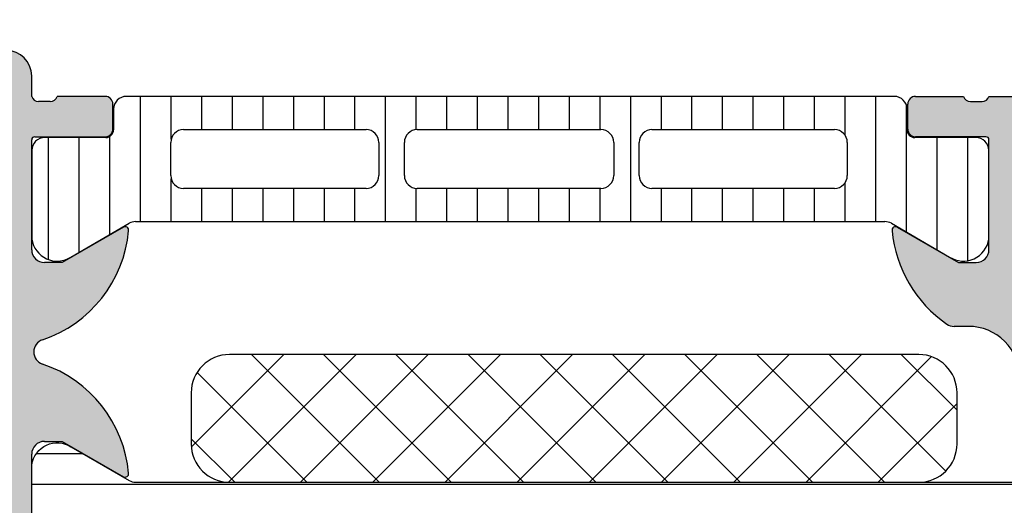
# Model space of a CAD drawing. Header units: millimetres. Extents: x 247761 to 294611, y 172579 to 236863.
# Tile 316 of 596: x 276233 to 276271, y 181044 to 181063. Entities that reach past the tile are written whole.
import ezdxf

# ---------------------------------------------------------------- set-up
doc = ezdxf.new("R2010")
doc.units = ezdxf.units.MM
for name, color, linetype in [('FASÁDA DETAILNÍ', 4, 'Continuous'), ('KOTY 50', 7, 'Continuous'), ('NOVA', 240, 'Continuous')]:
    doc.layers.add(name, color=color, linetype=linetype)
doc.styles.add('CS-ROMANS', font='romans.shx', dxfattribs={"width": 0.75, "oblique": 5})
doc.dimstyles.new('A_KÓTA_50', dxfattribs={"dimtxt": 110, "dimasz": 2, "dimexe": 100, "dimexo": 1500, "dimgap": 40, "dimtad": 1, "dimrnd": 1, "dimdsep": 46, "dimtxsty": 'CS-ROMANS', "dimblk": 'KOT_CARA20', "dimcen": 45, "dimse1": 1, "dimse2": 1, "dimclrd": 256, "dimclre": 256, "dimclrt": 256, "dimadec": 0, "dimazin": 0, "dimtfac": 1, "dimtix": 1, "dimtmove": 2, "dimatfit": 3, "dimldrblk": 'OBLIQUE', "dimfxl": 0, "dimtolj": 1, "dimarcsym": 0})

# ---------------------------------------------------------------- blocks, each defined once
blk = doc.blocks.new('A$C69D17D4D')
at = {"layer": 'FASÁDA DETAILNÍ'}
h = blk.add_hatch(color=256, dxfattribs=at)
edge = h.paths.add_edge_path()
edge.add_arc((1588.938067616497, 7686.810455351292), 0.120000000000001, 90.0000000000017, 180.0000000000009, ccw=False)
edge.add_line((1588.938067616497, 7686.930455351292), (1591.698065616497, 7686.930455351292))
edge.add_arc((1591.698065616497, 7687.230455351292), 0.3000000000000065, 270, 359.9999999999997)
edge.add_line((1591.998065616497, 7687.230455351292), (1591.998065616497, 7688.210429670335))
edge.add_arc((1591.698065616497, 7688.210429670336), 0.3000000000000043, -8.905553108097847e-14, 90.00000000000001)
edge.add_line((1591.698065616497, 7688.510429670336), (1589.818054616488, 7688.510429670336))
edge.add_arc((1589.550511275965, 7688.589296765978), 0.2789255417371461, -91.16287007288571, -16.42459455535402, ccw=False)
edge.add_line((1589.544850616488, 7688.310428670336), (1589.091256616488, 7688.310428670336))
edge.add_arc((1589.08558820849, 7688.589266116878), 0.2788950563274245, -163.58012358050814, -88.83541062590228, ccw=False)
edge.add_line((1588.818067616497, 7688.510429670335), (1588.818067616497, 7689.31060438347))
edge.add_arc((1587.818067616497, 7689.31060438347), 0.9999999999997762, -1.276038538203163e-11, 89.9999999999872)
edge.add_line((1587.818067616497, 7690.31060438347), (1584.318060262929, 7690.31060438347))
edge.add_arc((1584.318080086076, 7689.310584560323), 1.000019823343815, 90.00113576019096, 179.9988642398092)
edge.add_line((1583.318060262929, 7689.310604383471), (1583.318060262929, 7688.810604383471))
edge.add_line((1583.318060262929, 7688.810604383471), (1585.818060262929, 7688.810604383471))
edge.add_arc((1585.818014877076, 7687.810558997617), 1.000045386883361, 0.0026002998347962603, 89.99739970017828, ccw=False)
edge.add_line((1586.818060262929, 7687.81060438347), (1586.818060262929, 7686.510586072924))
edge.add_arc((1585.818007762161, 7686.510638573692), 1.000052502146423, -89.99699208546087, -0.0030079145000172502, ccw=False)
edge.add_line((1585.818060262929, 7685.510586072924), (1578.818060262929, 7685.510586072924))
edge.add_arc((1578.318060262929, 7686.035707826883), 0.7250881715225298, -133.5961838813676, -46.40381611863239, ccw=False)
edge.add_line((1577.818060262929, 7685.510586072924), (1571.783972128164, 7685.510586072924))
edge.add_arc((1571.784024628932, 7686.510638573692), 1.000052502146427, 180.0030079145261, 269.9969920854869, ccw=False)
edge.add_line((1570.783972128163, 7686.510586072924), (1570.783972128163, 7687.81060438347))
edge.add_arc((1571.784017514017, 7687.810558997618), 1.000045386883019, 90.00260029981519, 179.9973997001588, ccw=False)
edge.add_line((1571.783972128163, 7688.81060438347), (1573.318060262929, 7688.81060438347))
edge.add_line((1573.318060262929, 7688.81060438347), (1573.318060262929, 7689.410610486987))
edge.add_line((1573.318060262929, 7689.410610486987), (1572.218054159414, 7690.510586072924))
edge.add_line((1572.218054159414, 7690.510586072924), (1568.818060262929, 7690.510586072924))
edge.add_line((1568.818060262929, 7690.510586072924), (1568.818060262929, 7663.510685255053))
edge.add_line((1568.818060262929, 7663.510685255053), (1572.218054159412, 7663.510685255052))
edge.add_line((1572.218054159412, 7663.510685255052), (1573.318060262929, 7664.61066084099))
edge.add_line((1573.318060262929, 7664.61066084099), (1573.318060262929, 7665.210666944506))
edge.add_line((1573.318060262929, 7665.210666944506), (1571.783972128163, 7665.210666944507))
edge.add_arc((1571.784017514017, 7666.210712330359), 1.000045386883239, 180.0026002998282, 269.99739970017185, ccw=False)
edge.add_line((1570.783972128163, 7666.210666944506), (1570.783972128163, 7667.510685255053))
edge.add_arc((1571.784024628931, 7667.510632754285), 1.000052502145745, 90.0030079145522, 179.996992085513, ccw=False)
edge.add_line((1571.783972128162, 7668.510685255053), (1577.818060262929, 7668.510685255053))
edge.add_arc((1578.318060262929, 7667.985563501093), 0.7250881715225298, 46.40381611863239, 133.5961838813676, ccw=False)
edge.add_line((1578.818060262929, 7668.510685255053), (1585.818060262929, 7668.510685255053))
edge.add_arc((1585.818007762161, 7667.510632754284), 1.000052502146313, 0.0030079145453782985, 89.99699208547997, ccw=False)
edge.add_line((1586.818060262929, 7667.510685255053), (1586.818060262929, 7666.210666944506))
edge.add_arc((1585.818014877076, 7666.210712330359), 1.000045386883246, -89.9973997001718, -0.0026002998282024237, ccw=False)
edge.add_line((1585.818060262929, 7665.210666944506), (1583.318060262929, 7665.210666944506))
edge.add_line((1583.318060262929, 7665.210666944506), (1583.318060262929, 7664.710666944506))
edge.add_arc((1584.318080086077, 7664.710686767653), 1.000019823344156, 180.0011357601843, 269.9988642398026)
edge.add_line((1584.318060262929, 7663.710666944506), (1588.818060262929, 7663.710666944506))
edge.add_arc((1588.81807058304, 7664.210656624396), 0.4999896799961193, 269.9988173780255, 360.0011826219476)
edge.add_line((1589.318060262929, 7664.210666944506), (1589.318060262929, 7665.210666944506))
edge.add_line((1589.318060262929, 7665.210666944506), (1588.518057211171, 7665.210666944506))
edge.add_line((1588.518057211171, 7665.210666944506), (1588.518057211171, 7668.210682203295))
edge.add_arc((1588.818064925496, 7668.210684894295), 0.3000077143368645, 89.99948607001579, 180.0005139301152, ccw=False)
edge.add_arc((1589.08558820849, 7668.431856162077), 0.2788950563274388, 88.83541062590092, 163.5801235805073, ccw=False)
edge.add_line((1589.091256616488, 7668.71069360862), (1589.544850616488, 7668.71069360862))
edge.add_arc((1589.550511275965, 7668.431825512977), 0.2789255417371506, 16.424594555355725, 91.16287007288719, ccw=False)
edge.add_line((1589.818054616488, 7668.51069260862), (1591.698065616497, 7668.51069260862))
edge.add_arc((1591.698065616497, 7668.81069260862), 0.3000000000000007, 269.9999999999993, 359.9999999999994)
edge.add_line((1591.998065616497, 7668.81069260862), (1591.998065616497, 7669.790666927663))
edge.add_arc((1591.698065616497, 7669.790666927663), 0.3000000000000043, 1.272221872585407e-14, 90.00000000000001)
edge.add_line((1591.698065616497, 7670.090666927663), (1588.938067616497, 7670.090666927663))
edge.add_arc((1588.938067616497, 7670.210666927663), 0.1200000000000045, 180, 269.9999999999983, ccw=False)
edge.add_line((1588.818067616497, 7670.210666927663), (1588.818067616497, 7674.510692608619))
edge.add_arc((1589.318067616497, 7674.51069260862), 0.4999999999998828, 90.00000000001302, 180.0000000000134, ccw=False)
edge.add_line((1589.318067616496, 7675.01069260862), (1590.018067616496, 7675.01069260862))
edge.add_line((1590.018067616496, 7675.01069260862), (1592.410887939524, 7673.629197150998))
edge.add_arc((1592.479947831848, 7673.748812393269), 0.1381197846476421, 239.9999999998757, 367.702437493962)
edge.add_arc((1587.638596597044, 7673.301194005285), 4.999999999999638, 5.34922800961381, 71.29059925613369)
edge.add_arc((1589.40282279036, 7678.510561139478), 0.5000000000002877, 108.70940074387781, 251.29059925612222, ccw=False)
edge.add_arc((1587.638596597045, 7683.719928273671), 4.999999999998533, -71.29059925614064, -5.349228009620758)
edge.add_arc((1592.479947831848, 7683.272309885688), 0.1381197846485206, -7.702437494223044, 119.9999999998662)
edge.add_line((1592.410887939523, 7683.391925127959), (1590.018067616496, 7682.010429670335))
edge.add_line((1590.018067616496, 7682.010429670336), (1589.318067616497, 7682.010429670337))
edge.add_arc((1589.318067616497, 7682.510429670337), 0.5000000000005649, 179.9999999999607, 269.99999999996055, ccw=False)
edge.add_line((1588.818067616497, 7682.510429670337), (1588.818067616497, 7686.810455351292))
edge = h.paths.add_edge_path(flags=16)
edge.add_arc((1570.918066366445, 7671.510677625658), 0.5, 180, 270, ccw=False)
edge.add_line((1570.418066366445, 7671.510677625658), (1570.418066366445, 7683.510586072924))
edge.add_arc((1570.918066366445, 7683.510586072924), 0.5, 90, 180, ccw=False)
edge.add_line((1570.918066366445, 7684.010586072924), (1586.618048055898, 7684.010586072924))
edge.add_arc((1586.618048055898, 7683.510586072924), 0.5, 0, 90, ccw=False)
edge.add_line((1587.118048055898, 7683.510586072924), (1587.118048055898, 7671.510677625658))
edge.add_arc((1586.618048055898, 7671.510677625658), 0.5, -90, 0, ccw=False)
edge.add_line((1586.618048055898, 7671.010677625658), (1585.118048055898, 7671.010677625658))
edge.add_line((1585.118048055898, 7671.010677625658), (1585.118048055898, 7670.510677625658))
edge.add_arc((1584.618048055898, 7670.510677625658), 0.5000000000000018, -89.99999999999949, 0, ccw=False)
edge.add_line((1584.618048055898, 7670.010677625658), (1572.918066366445, 7670.010677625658))
edge.add_arc((1572.918066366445, 7670.510677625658), 0.5, 180, 269.9999999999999, ccw=False)
edge.add_line((1572.418066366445, 7670.510677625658), (1572.418066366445, 7671.010677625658))
edge.add_line((1572.418066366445, 7671.010677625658), (1570.918066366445, 7671.010677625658))
h = blk.add_hatch(dxfattribs=at)
h.set_pattern_fill('_USER', color=256, scale=1.2, angle=90, style=0, pattern_type=0)
h.set_pattern_definition([(90, (0, 0), (-1.2, 7.347638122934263e-17), [])])
edge = h.paths.add_edge_path()
edge.add_line((1622.493950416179, 7683.543574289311), (1624.777607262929, 7682.225104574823))
edge.add_arc((1625.318242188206, 7683.066357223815), 0.9999960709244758, 237.2729839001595, 351.8183919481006)
edge.add_line((1626.308060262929, 7682.924046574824), (1626.308060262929, 7686.400588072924))
edge.add_arc((1625.80806428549, 7686.400590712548), 0.4999959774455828, -0.0003024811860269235, 90.00030248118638)
edge.add_line((1625.808061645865, 7686.900586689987), (1623.408063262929, 7686.90025473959))
edge.add_arc((1623.408063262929, 7687.20025473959), 0.3000000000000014, 180, 269.9999999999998, ccw=False)
edge.add_line((1623.108063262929, 7687.20025473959), (1623.108063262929, 7688.010586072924))
edge.add_arc((1622.608065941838, 7688.010588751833), 0.4999973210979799, -0.0003069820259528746, 90.00030698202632)
edge.add_line((1622.608063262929, 7688.510586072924), (1592.525588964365, 7688.510586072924))
edge.add_arc((1592.525586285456, 7688.010588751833), 0.4999973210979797, 89.99969301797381, 180.0003069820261)
edge.add_line((1592.025588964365, 7688.010586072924), (1592.025588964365, 7687.20025473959))
edge.add_arc((1591.725588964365, 7687.20025473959), 0.3000000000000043, -90, -1.1368683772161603e-13, ccw=False)
edge.add_line((1591.725588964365, 7686.90025473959), (1589.325590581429, 7686.900586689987))
edge.add_arc((1589.325587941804, 7686.400590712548), 0.4999959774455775, 89.99969751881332, 180.0003024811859)
edge.add_line((1588.825591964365, 7686.400588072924), (1588.825591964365, 7682.924046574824))
edge.add_arc((1589.815410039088, 7683.066357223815), 0.9999960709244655, 188.1816080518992, 302.7270160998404)
edge.add_line((1590.356044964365, 7682.225104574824), (1592.639701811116, 7683.543574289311))
edge.add_arc((1592.889701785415, 7683.11056157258), 0.5000000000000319, 90.00005990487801, 119.9999965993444, ccw=False)
edge.add_line((1592.889701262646, 7683.61056157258), (1622.243950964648, 7683.61056157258))
edge.add_arc((1622.243950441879, 7683.11056157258), 0.5000000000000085, 60.0000034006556, 89.99994009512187, ccw=False)
edge = h.paths.add_edge_path(flags=16)
edge.add_line((1601.917233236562, 7684.910572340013), (1594.767208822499, 7684.910587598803))
edge.add_arc((1594.767252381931, 7685.410631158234), 0.5000435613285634, 180.0049911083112, 269.9950088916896, ccw=False)
edge.add_line((1594.267208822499, 7685.410587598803), (1594.267208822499, 7686.710596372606))
edge.add_arc((1594.767221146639, 7686.710568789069), 0.5000123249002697, 90.00141220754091, 179.9968392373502, ccw=False)
edge.add_line((1594.767208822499, 7687.210581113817), (1601.917233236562, 7687.210581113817))
edge.add_arc((1601.917189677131, 7686.710537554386), 0.5000435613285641, 0.004991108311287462, 89.99500889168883, ccw=False)
edge.add_line((1602.417233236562, 7686.710581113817), (1602.417233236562, 7685.410572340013))
edge.add_arc((1601.917189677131, 7685.410615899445), 0.5000435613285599, -89.99500889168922, -0.004991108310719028, ccw=False)
edge = h.paths.add_edge_path(flags=16)
edge.add_line((1620.267232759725, 7684.910572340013), (1613.117206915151, 7684.910572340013))
edge.add_arc((1613.117250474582, 7685.410615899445), 0.5000435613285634, 180.0049911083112, 269.9950088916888, ccw=False)
edge.add_line((1612.617206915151, 7685.410572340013), (1612.617206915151, 7686.710581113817))
edge.add_arc((1613.117250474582, 7686.710537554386), 0.5000435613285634, 90.00499110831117, 179.9950088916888, ccw=False)
edge.add_line((1613.117206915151, 7687.210581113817), (1620.267232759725, 7687.210581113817))
edge.add_arc((1620.267189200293, 7686.710537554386), 0.5000435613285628, 0.004991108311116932, 89.99500889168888, ccw=False)
edge.add_line((1620.767232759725, 7686.710581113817), (1620.767232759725, 7685.410572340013))
edge.add_arc((1620.267189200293, 7685.410615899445), 0.5000435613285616, -89.99500889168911, -0.004991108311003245, ccw=False)
edge = h.paths.add_edge_path(flags=16)
edge.add_line((1611.117206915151, 7684.910572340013), (1603.917233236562, 7684.910572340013))
edge.add_arc((1603.917182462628, 7685.410521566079), 0.4999492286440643, -180.00581885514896, -89.99418114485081, ccw=False)
edge.add_line((1603.417233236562, 7685.410572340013), (1603.417233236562, 7686.710581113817))
edge.add_arc((1603.917182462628, 7686.710631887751), 0.4999492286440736, 89.99418114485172, 180.0058188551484, ccw=False)
edge.add_line((1603.917233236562, 7687.210581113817), (1611.117206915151, 7687.210581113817))
edge.add_arc((1611.117257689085, 7686.710631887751), 0.4999492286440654, -0.005818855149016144, 90.00581885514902, ccw=False)
edge.add_line((1611.617206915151, 7686.710581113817), (1611.617206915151, 7685.410572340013))
edge.add_arc((1611.117257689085, 7685.410521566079), 0.4999492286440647, -90.00581885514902, 0.005818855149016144, ccw=False)
h = blk.add_hatch(color=256, dxfattribs=at)
edge = h.paths.add_edge_path()
edge.add_arc((1643.31799277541, 7623.510653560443), 0.5000674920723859, -89.99226754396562, -0.007732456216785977, ccw=False)
edge.add_line((1643.318060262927, 7623.010586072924), (1639.318060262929, 7623.010586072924))
edge.add_arc((1639.318127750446, 7623.510653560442), 0.5000674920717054, 180.0077324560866, 269.99226754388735, ccw=False)
edge.add_line((1638.818060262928, 7623.510586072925), (1638.818060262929, 7624.810634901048))
edge.add_arc((1639.318097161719, 7624.810598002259), 0.5000369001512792, 90.00422797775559, 179.9957720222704, ccw=False)
edge.add_line((1639.31806026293, 7625.310634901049), (1639.818060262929, 7625.310634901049))
edge.add_line((1639.818060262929, 7625.310634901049), (1639.818060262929, 7624.310634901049))
edge.add_line((1639.818060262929, 7624.310634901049), (1641.318060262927, 7624.310634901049))
edge.add_arc((1641.318097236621, 7625.310597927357), 0.9999630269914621, 269.9978814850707, 360.0021185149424)
edge.add_line((1642.318060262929, 7625.31063490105), (1642.318060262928, 7629.310634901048))
edge.add_arc((1641.317983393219, 7629.310558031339), 1.000076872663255, 0.004403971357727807, 89.99559602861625)
edge.add_line((1641.318060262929, 7630.310634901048), (1639.818060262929, 7630.310634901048))
edge.add_line((1639.818060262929, 7630.310634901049), (1639.818060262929, 7629.310634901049))
edge.add_line((1639.818060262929, 7629.310634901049), (1639.318060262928, 7629.310634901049))
edge.add_arc((1639.318002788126, 7629.810577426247), 0.4999425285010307, -180.00658688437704, -89.99341311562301, ccw=False)
edge.add_line((1638.818060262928, 7629.810634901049), (1638.818060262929, 7632.610622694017))
edge.add_arc((1639.31806026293, 7632.610622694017), 0.5000000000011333, 90.0000000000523, 180.0000000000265, ccw=False)
edge.add_line((1639.318060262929, 7633.110622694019), (1639.518060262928, 7633.110622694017))
edge.add_arc((1639.518060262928, 7632.610622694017), 0.5000000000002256, -2.609112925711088e-11, 89.99999999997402, ccw=False)
edge.add_line((1640.018060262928, 7632.610622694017), (1640.018060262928, 7632.110622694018))
edge.add_arc((1640.518095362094, 7632.110657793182), 0.500035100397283, 180.0040217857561, 269.9959782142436)
edge.add_line((1640.518060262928, 7631.610622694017), (1641.318063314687, 7631.610622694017))
edge.add_arc((1641.318046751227, 7632.110639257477), 0.5000165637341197, -89.99810203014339, -0.001897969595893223)
edge.add_line((1641.818063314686, 7632.110622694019), (1641.818063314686, 7663.410616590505))
edge.add_line((1641.818063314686, 7663.410616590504), (1641.38566668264, 7669.449074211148))
edge.add_arc((1640.386446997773, 7669.410618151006), 0.9999594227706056, 2.20400286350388, 89.99999999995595)
edge.add_line((1640.386446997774, 7670.410577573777), (1633.717994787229, 7670.410577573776))
edge.add_arc((1633.717994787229, 7669.910577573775), 0.5000000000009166, 90.00000000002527, 179.9999999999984)
edge.add_line((1633.217994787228, 7669.910577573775), (1633.217994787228, 7669.010577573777))
edge.add_arc((1632.717994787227, 7669.010577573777), 0.5000000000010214, -89.99999999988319, 1.425064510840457e-10, ccw=False)
edge.add_line((1632.717994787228, 7668.510577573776), (1631.317993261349, 7668.510577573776))
edge.add_arc((1631.050472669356, 7668.431741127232), 0.278895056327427, 16.41987641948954, 91.1645893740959)
edge.add_line((1631.044804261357, 7668.710578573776), (1630.591210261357, 7668.710578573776))
edge.add_arc((1630.58554960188, 7668.431710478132), 0.2789255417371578, 88.83712992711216, 163.575405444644)
edge.add_line((1630.318006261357, 7668.510577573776), (1628.437995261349, 7668.510577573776))
edge.add_arc((1628.437995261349, 7668.810577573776), 0.3000000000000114, 180.0000000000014, 270, ccw=False)
edge.add_line((1628.137995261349, 7668.810577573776), (1628.137995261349, 7669.790551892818))
edge.add_arc((1628.437995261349, 7669.790551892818), 0.2999999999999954, 90.0000000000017, 180.0000000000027, ccw=False)
edge.add_line((1628.437995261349, 7670.090551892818), (1631.197993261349, 7670.090551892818))
edge.add_arc((1631.197993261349, 7670.210551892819), 0.1200000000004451, 269.9999999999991, 360)
edge.add_line((1631.317993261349, 7670.210551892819), (1631.317993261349, 7674.510577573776))
edge.add_arc((1630.817993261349, 7674.510577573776), 0.5000000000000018, -8.014997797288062e-13, 89.9999999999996)
edge.add_line((1630.817993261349, 7675.010577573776), (1630.11799326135, 7675.010577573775))
edge.add_line((1630.11799326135, 7675.010577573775), (1627.725172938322, 7673.629082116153))
edge.add_arc((1627.656113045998, 7673.748697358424), 0.1381197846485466, -180.0000000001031, -60.000000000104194, ccw=False)
edge.add_line((1627.517993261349, 7673.748697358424), (1627.51799326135, 7677.510577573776))
edge.add_arc((1625.517993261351, 7677.510577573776), 1.999999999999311, 6.730053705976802e-12, 90.00000000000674)
edge.add_line((1625.51799326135, 7679.510577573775), (1624.949997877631, 7679.510577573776))
edge.add_arc((1624.949997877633, 7680.010577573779), 0.5000000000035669, 235.5209282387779, 269.99999999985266, ccw=False)
edge.add_arc((1627.497471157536, 7683.72007617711), 4.999999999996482, 185.3492280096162, 235.5209282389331, ccw=False)
edge.add_arc((1622.656119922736, 7683.272457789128), 0.1381197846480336, 60.00000000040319, 187.7024374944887, ccw=False)
edge.add_line((1622.725179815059, 7683.392073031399), (1625.118000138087, 7682.010577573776))
edge.add_line((1625.118000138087, 7682.010577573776), (1625.818000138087, 7682.010577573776))
edge.add_arc((1625.818000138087, 7682.510577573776), 0.5, 270, 360)
edge.add_line((1626.318000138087, 7682.510577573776), (1626.318000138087, 7686.810603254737))
edge.add_arc((1626.19800013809, 7686.810603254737), 0.1199999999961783, 1.272221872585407e-14, 89.9999999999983)
edge.add_line((1626.19800013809, 7686.930603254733), (1623.43800213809, 7686.930603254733))
edge.add_arc((1623.43800213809, 7687.230603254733), 0.2999999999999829, -180, -89.99999999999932, ccw=False)
edge.add_line((1623.138002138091, 7687.230603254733), (1623.138002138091, 7688.210577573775))
edge.add_arc((1623.43800213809, 7688.210577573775), 0.300000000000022, 90.00000000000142, 180, ccw=False)
edge.add_line((1623.43800213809, 7688.510577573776), (1625.318013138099, 7688.510577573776))
edge.add_arc((1625.585556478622, 7688.589444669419), 0.2789255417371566, 196.424594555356, 271.1628700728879)
edge.add_line((1625.591217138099, 7688.310576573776), (1626.044811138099, 7688.310576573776))
edge.add_arc((1626.050479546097, 7688.589414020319), 0.2788950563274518, 268.8354106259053, 343.5801235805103)
edge.add_line((1626.318000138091, 7688.510577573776), (1629.318058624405, 7688.510577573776))
edge.add_line((1629.318058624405, 7688.510577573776), (1630.018161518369, 7687.810505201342))
edge.add_line((1630.018161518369, 7687.810505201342), (1630.01816151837, 7687.210499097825))
edge.add_line((1630.01816151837, 7687.210499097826), (1628.418155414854, 7687.210499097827))
edge.add_arc((1628.418164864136, 7686.710489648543), 0.5000094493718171, 90.00108278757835, 179.9989172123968)
edge.add_line((1627.918155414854, 7686.710499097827), (1627.918155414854, 7686.315071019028))
edge.add_arc((1628.418155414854, 7686.315071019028), 0.5000000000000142, 180.0000000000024, 195.0000000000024)
edge.add_line((1627.935192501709, 7686.185661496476), (1628.319401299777, 7684.751774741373))
edge.add_arc((1629.285327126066, 7685.010593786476), 1.000000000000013, 195.0000000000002, 270.0000000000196)
edge.add_line((1629.285327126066, 7684.010593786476), (1635.018149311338, 7684.010593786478))
edge.add_line((1635.018149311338, 7684.010593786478), (1635.018149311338, 7687.210499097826))
edge.add_line((1635.018149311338, 7687.210499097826), (1634.218161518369, 7687.210499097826))
edge.add_line((1634.218161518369, 7687.210499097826), (1634.218161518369, 7687.810505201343))
edge.add_line((1634.218161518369, 7687.810505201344), (1635.430594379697, 7688.510486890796))
edge.add_line((1635.430594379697, 7688.510486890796), (1636.518149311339, 7688.510486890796))
edge.add_line((1636.518149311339, 7688.510486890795), (1636.518149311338, 7673.510577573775))
edge.add_arc((1637.018149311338, 7673.510577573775), 0.5000000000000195, 179.9999999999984, 270.0000000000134)
edge.add_line((1637.018149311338, 7673.010577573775), (1642.818060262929, 7673.010577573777))
edge.add_arc((1642.818060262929, 7672.010577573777), 1, 0, 90.0000000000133, ccw=False)
edge.add_line((1643.818060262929, 7672.010577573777), (1643.818060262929, 7623.510586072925))
edge = h.paths.add_edge_path(flags=16)
edge.add_line((1634.218161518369, 7682.410593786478), (1629.81816151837, 7682.410593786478))
edge.add_arc((1629.81816151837, 7681.910593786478), 0.5000000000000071, 90.00000000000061, 179.9999999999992)
edge.add_line((1629.31816151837, 7681.910593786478), (1629.318161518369, 7677.510593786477))
edge.add_arc((1629.818161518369, 7677.510593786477), 0.4999999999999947, 179.9999999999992, 270.0000000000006)
edge.add_line((1629.818161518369, 7677.010593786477), (1634.218161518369, 7677.010593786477))
edge.add_arc((1634.218161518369, 7677.510593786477), 0.5, 270, 360)
edge.add_line((1634.718161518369, 7677.510593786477), (1634.718161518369, 7681.910593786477))
edge.add_arc((1634.218161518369, 7681.910593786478), 0.4999999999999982, 1.272221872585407e-14, 90.00000000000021)
h = blk.add_hatch(dxfattribs=at)
h.set_pattern_fill('NETZ', color=256, scale=2, angle=45, style=0)
h.set_pattern_definition([(45, (0, 0), (-1.414213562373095, 1.414213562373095), []), (135, (0, 0), (-1.414213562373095, -1.414213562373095), [])])
h.paths.add_polyline_path([(1623.566983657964, 7678.411320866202, -0.4142135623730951), (1625.066983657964, 7676.911320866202), (1625.066983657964, 7674.911320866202, -0.4142135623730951), (1623.566983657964, 7673.411320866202), (1596.566983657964, 7673.411320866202, -0.4142135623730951), (1595.066983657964, 7674.911320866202), (1595.066983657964, 7676.911320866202, -0.4142135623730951), (1596.566983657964, 7678.411320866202)])
h = blk.add_hatch(dxfattribs=at)
h.set_pattern_fill('LINIE', color=256, scale=1.2, angle=180, style=0)
h.set_pattern_definition([(180, (1631.942673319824, 7687.793548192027), (-1.469551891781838e-16, -1.2), [])])
edge = h.paths.add_edge_path()
edge.add_arc((1628.407976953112, 7669.81977573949), 0.3000000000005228, 89.99792470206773, 179.9979247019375)
edge.add_line((1628.107976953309, 7669.819786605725), (1628.107948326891, 7669.009455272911))
edge.add_arc((1627.607951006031, 7669.009470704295), 0.4999973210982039, 269.9976177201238, 359.99823168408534, ccw=False)
edge.add_line((1627.607930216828, 7668.509473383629), (1626.7668579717, 7668.508152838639))
edge.add_arc((1626.7668579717, 7668.308152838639), 0.1999999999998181, 89.99999999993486, 180)
edge.add_line((1626.5668579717, 7668.308152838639), (1626.5668579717, 7664.208152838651))
edge.add_arc((1626.0668579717, 7664.208152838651), 0.5, -90, 0, ccw=False)
edge.add_line((1626.0668579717, 7663.708152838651), (1625.236108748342, 7663.708152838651))
edge.add_arc((1625.236108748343, 7664.708152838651), 1, 195.0000000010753, 269.99999999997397, ccw=False)
edge.add_line((1624.270182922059, 7664.44933379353), (1624.0668579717, 7665.208152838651))
edge.add_line((1624.0668579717, 7665.208152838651), (1625.0668579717, 7665.208152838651))
edge.add_line((1625.0668579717, 7665.208152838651), (1625.0668579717, 7667.508152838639))
edge.add_arc((1624.062731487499, 7667.506443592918), 1.004127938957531, 0.09753001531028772, 89.7659122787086)
edge.add_line((1624.066833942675, 7668.510563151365), (1621.066955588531, 7668.510563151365))
edge.add_arc((1621.070983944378, 7667.506443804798), 1.004127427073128, 90.2298596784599, 179.9024820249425)
edge.add_line((1620.0668579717, 7667.508152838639), (1620.0668579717, 7665.208152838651))
edge.add_line((1620.0668579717, 7665.208152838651), (1621.0668579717, 7665.208152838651))
edge.add_line((1621.0668579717, 7665.208152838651), (1620.863533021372, 7664.44933379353))
edge.add_arc((1619.897607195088, 7664.708152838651), 1.000000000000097, 270, 344.99999999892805, ccw=False)
edge.add_line((1619.897607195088, 7663.708152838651), (1619.0668579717, 7663.708152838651))
edge.add_arc((1619.0668579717, 7664.208152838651), 0.5, 180, 270, ccw=False)
edge.add_line((1618.5668579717, 7664.208152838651), (1618.5668579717, 7668.308152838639))
edge.add_arc((1618.362684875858, 7668.306424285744), 0.2041804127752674, 0.485061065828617, 88.84413105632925)
edge.add_line((1618.366803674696, 7668.510563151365), (1592.525436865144, 7668.510586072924))
edge.add_arc((1592.525452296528, 7669.010583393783), 0.4999973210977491, 179.9976177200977, 269.9982316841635, ccw=False)
edge.add_line((1592.025454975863, 7669.010604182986), (1592.025483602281, 7669.820935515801))
edge.add_arc((1591.725483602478, 7669.820946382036), 0.2999999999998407, 359.9979247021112, 449.9979247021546)
edge.add_line((1591.725494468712, 7670.120946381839), (1589.325496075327, 7670.120701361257))
edge.add_arc((1589.325511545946, 7670.620697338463), 0.4999959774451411, 179.9976222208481, 269.9982271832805, ccw=False)
edge.add_line((1588.825515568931, 7670.620718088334), (1588.825642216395, 7674.097259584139))
edge.add_arc((1589.815455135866, 7673.954913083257), 0.9999960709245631, 57.27090860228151, 171.8163166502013, ccw=False)
edge.add_line((1590.356120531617, 7674.796146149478), (1592.639729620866, 7673.477593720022))
edge.add_arc((1592.88974527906, 7673.910597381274), 0.4999999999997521, 239.9979281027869, 269.9978647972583)
edge.add_line((1592.889726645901, 7673.410597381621), (1627.243995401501, 7673.40951106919))
edge.add_arc((1627.244012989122, 7673.909511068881), 0.5000000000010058, 269.9979846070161, 299.997921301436)
edge.add_line((1627.493997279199, 7673.47648929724), (1629.777701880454, 7674.794876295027))
edge.add_arc((1630.318306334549, 7673.953604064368), 0.9999960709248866, 8.179532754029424, 122.7249408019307, ccw=False)
edge.add_line((1631.308129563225, 7674.095878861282), (1631.308002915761, 7670.619337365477))
edge.add_arc((1630.808006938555, 7670.619352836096), 0.4999959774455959, 269.99762222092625, 359.99822718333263, ccw=False)
edge.add_line((1630.807986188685, 7670.119356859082), (1628.407987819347, 7670.119775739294))
edge = h.paths.add_edge_path(flags=16)
edge.add_line((1604.216864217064, 7670.310051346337), (1604.216864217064, 7671.61004545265))
edge.add_arc((1603.716867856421, 7671.610049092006), 0.4999963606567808, 359.9995829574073, 450.0004170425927)
edge.add_line((1603.716864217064, 7672.11004545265), (1594.86687032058, 7672.11004545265))
edge.add_arc((1594.866866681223, 7671.610049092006), 0.4999963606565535, 89.99958295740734, 180.0004170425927)
edge.add_line((1594.36687032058, 7671.61004545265), (1594.36687032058, 7670.310051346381))
edge.add_arc((1594.866870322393, 7670.310034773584), 0.5000000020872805, 179.9981008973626, 269.9999997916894)
edge.add_line((1594.866870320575, 7669.810034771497), (1603.716864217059, 7669.810034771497))
edge.add_arc((1603.716864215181, 7670.310034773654), 0.5000000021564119, 270.000000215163, 360.0018990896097)
edge = h.paths.add_edge_path(flags=16)
edge.add_arc((1614.416870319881, 7670.310034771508), 0.5, 269.9999999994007, 360)
edge.add_line((1614.916870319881, 7670.310034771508), (1614.916870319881, 7671.61004545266))
edge.add_arc((1614.416870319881, 7671.61004545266), 0.5, 0, 90.00000000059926)
edge.add_line((1614.416870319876, 7672.11004545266), (1605.716864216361, 7672.11004545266))
edge.add_arc((1605.716864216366, 7671.61004545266), 0.5, 90.00000000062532, 179.9999999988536)
edge.add_line((1605.216864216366, 7671.61004545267), (1605.216864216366, 7670.310034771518))
edge.add_arc((1605.716864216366, 7670.310034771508), 0.5, 179.9999999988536, 269.9999999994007)
edge.add_line((1605.716864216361, 7669.810034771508), (1614.416870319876, 7669.810034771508))
edge = h.paths.add_edge_path(flags=16)
edge.add_arc((1616.416866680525, 7671.610049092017), 0.4999963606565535, 89.99958295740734, 180.0004170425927)
edge.add_line((1615.916870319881, 7671.61004545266), (1615.916870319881, 7670.310051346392))
edge.add_arc((1616.416870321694, 7670.310034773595), 0.5000000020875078, 179.9981008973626, 269.9999997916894)
edge.add_line((1616.416870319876, 7669.810034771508), (1625.26687947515, 7669.810034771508))
edge.add_arc((1625.266879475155, 7670.310019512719), 0.4999847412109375, 269.9999999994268, 360)
edge.add_line((1625.766864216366, 7670.310019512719), (1625.766864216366, 7671.610030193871))
edge.add_arc((1625.266848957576, 7671.610030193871), 0.5000152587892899, 0, 90.0000000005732)
edge.add_line((1625.266848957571, 7672.11004545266), (1616.416870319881, 7672.11004545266))
for p, q in [((1588.818067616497, 7688.510429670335), (1588.818067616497, 7689.31060438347)), ((1591.698065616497, 7688.510429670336), (1589.818054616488, 7688.510429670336)), ((1622.608063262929, 7688.510586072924), (1592.525588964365, 7688.510586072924)), ((1623.43800213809, 7688.510577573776), (1625.318013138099, 7688.510577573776)), ((1626.318000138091, 7688.510577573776), (1629.318058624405, 7688.510577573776)), ((1589.544850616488, 7688.310428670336), (1589.091256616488, 7688.310428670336)), ((1591.998065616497, 7687.230455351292), (1591.998065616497, 7688.210429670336)), ((1592.025588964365, 7688.010586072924), (1592.025588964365, 7687.20025473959)), ((1623.108063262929, 7687.20025473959), (1623.108063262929, 7688.010586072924)), ((1623.138002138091, 7687.230603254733), (1623.138002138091, 7688.210577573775)), ((1625.591217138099, 7688.310576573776), (1626.044811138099, 7688.310576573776)), ((1594.767208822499, 7687.210581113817), (1601.917233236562, 7687.210581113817)), ((1603.917233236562, 7687.210581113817), (1611.117206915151, 7687.210581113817)), ((1613.117206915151, 7687.210581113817), (1620.267232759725, 7687.210581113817)), ((1588.818067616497, 7682.510429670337), (1588.818067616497, 7686.810455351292)), ((1588.938067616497, 7686.930455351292), (1591.698065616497, 7686.930455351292)), ((1591.725588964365, 7686.90025473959), (1589.325590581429, 7686.900586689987)), ((1625.808061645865, 7686.900586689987), (1623.408063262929, 7686.90025473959)), ((1626.19800013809, 7686.930603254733), (1623.43800213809, 7686.930603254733)), ((1626.318000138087, 7682.510577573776), (1626.318000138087, 7686.810603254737)), ((1594.267208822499, 7685.410587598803), (1594.267208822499, 7686.710596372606)), ((1602.417233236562, 7686.710581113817), (1602.417233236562, 7685.410572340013)), ((1603.417233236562, 7685.410572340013), (1603.417233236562, 7686.710581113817)), ((1611.617206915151, 7686.710581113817), (1611.617206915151, 7685.410572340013)), ((1612.617206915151, 7685.410572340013), (1612.617206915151, 7686.710581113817)), ((1620.767232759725, 7686.710581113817), (1620.767232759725, 7685.410572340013)), ((1588.825591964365, 7686.400588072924), (1588.825591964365, 7682.924046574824)), ((1626.308060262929, 7682.924046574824), (1626.308060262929, 7686.400588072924)), ((1601.917233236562, 7684.910572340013), (1594.767208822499, 7684.910587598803)), ((1611.117206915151, 7684.910572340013), (1603.917233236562, 7684.910572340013)), ((1620.267232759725, 7684.910572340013), (1613.117206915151, 7684.910572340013)), ((1592.410887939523, 7683.391925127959), (1590.018067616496, 7682.010429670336)), ((1590.356044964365, 7682.225104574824), (1592.639701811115, 7683.543574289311)), ((1592.889701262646, 7683.61056157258), (1622.243950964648, 7683.61056157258)), ((1622.493950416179, 7683.543574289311), (1624.777607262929, 7682.225104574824)), ((1622.725179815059, 7683.392073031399), (1625.118000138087, 7682.010577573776)), ((1590.018067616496, 7682.010429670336), (1589.318067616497, 7682.010429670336)), ((1625.118000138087, 7682.010577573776), (1625.818000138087, 7682.010577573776)), ((1625.51799326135, 7679.510577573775), (1624.949997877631, 7679.510577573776)), ((1589.318067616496, 7675.01069260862), (1590.018067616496, 7675.01069260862)), ((1590.018067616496, 7675.01069260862), (1592.410887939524, 7673.629197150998)), ((1588.818067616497, 7670.210666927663), (1588.818067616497, 7674.51069260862))]:
    blk.add_line(p, q, dxfattribs=at)
blk.add_lwpolyline([(1596.566983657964, 7673.411320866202), (1623.566983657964, 7673.411320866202, 0.414213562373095), (1625.066983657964, 7674.911320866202), (1625.066983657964, 7676.911320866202, 0.414213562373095), (1623.566983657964, 7678.411320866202), (1596.566983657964, 7678.411320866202, 0.414213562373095), (1595.066983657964, 7676.911320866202), (1595.066983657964, 7674.911320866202, 0.414213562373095)], format="xyb", close=True, dxfattribs=at)
blk.add_lwpolyline([(1588.825515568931, 7670.620718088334), (1588.825642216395, 7674.097259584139, -0.5460410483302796), (1590.356120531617, 7674.796146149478), (1592.639729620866, 7673.477593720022, 0.1316522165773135), (1592.889726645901, 7673.410597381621), (1627.243995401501, 7673.40951106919, 0.1316522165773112)], format="xyb", dxfattribs=at)
for centre, radius, start, end in [((1587.818067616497, 7689.31060438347), 0.9999999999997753, 0, 89.99999999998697), ((1589.08558820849, 7688.589266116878), 0.2788950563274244, 196.4198764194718, 271.1645893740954), ((1589.550511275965, 7688.589296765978), 0.2789255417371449, 268.8371299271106, 343.5754054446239), ((1591.698065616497, 7688.210429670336), 0.3000000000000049, 0, 90), ((1592.525586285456, 7688.010588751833), 0.4999973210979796, 89.99969301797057, 180.0003069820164), ((1622.608065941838, 7688.010588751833), 0.4999973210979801, 359.9996930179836, 90.00030698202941), ((1623.43800213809, 7688.210577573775), 0.3000000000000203, 90, 180), ((1625.585556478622, 7688.589444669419), 0.2789255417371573, 196.4245945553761, 271.1628700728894), ((1626.050479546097, 7688.589414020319), 0.2788950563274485, 268.8354106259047, 343.5801235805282), ((1591.698065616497, 7687.230455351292), 0.3000000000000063, 270, 0), ((1591.725588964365, 7687.20025473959), 0.3000000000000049, 270, 0), ((1594.767221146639, 7686.710568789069), 0.500012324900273, 90.00141220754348, 179.9968392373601), ((1601.917189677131, 7686.710537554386), 0.500043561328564, 0.004991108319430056, 89.9950088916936), ((1603.917182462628, 7686.710631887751), 0.4999492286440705, 89.99418114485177, 180.0058188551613), ((1611.117257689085, 7686.710631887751), 0.4999492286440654, 359.9941811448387, 90.00581885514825), ((1613.117250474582, 7686.710537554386), 0.5000435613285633, 90.00499110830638, 179.9950088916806), ((1620.267189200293, 7686.710537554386), 0.5000435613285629, 0.004991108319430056, 89.9950088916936), ((1623.408063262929, 7687.20025473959), 0.3000000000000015, 180, 270), ((1623.43800213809, 7687.230603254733), 0.2999999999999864, 180, 270), ((1588.938067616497, 7686.810455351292), 0.1199999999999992, 90, 180), ((1589.325587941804, 7686.400590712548), 0.4999959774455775, 89.9996975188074, 180.0003024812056), ((1625.80806428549, 7686.400590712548), 0.4999959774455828, 359.9996975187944, 90.00030248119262), ((1626.19800013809, 7686.810603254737), 0.1199999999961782, 0, 90), ((1594.767252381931, 7685.410631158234), 0.5000435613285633, 180.0049911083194, 269.9950088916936), ((1601.917189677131, 7685.410615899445), 0.5000435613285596, 270.0049911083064, 359.9950088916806), ((1603.917182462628, 7685.410521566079), 0.4999492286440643, 179.9941811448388, 270.0058188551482), ((1611.117257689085, 7685.410521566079), 0.4999492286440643, 269.9941811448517, 0.005818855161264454), ((1613.117250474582, 7685.410615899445), 0.5000435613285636, 180.0049911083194, 269.9950088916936), ((1620.267189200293, 7685.410615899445), 0.5000435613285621, 270.0049911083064, 359.9950088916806), ((1592.479947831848, 7683.272309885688), 0.1381197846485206, 352.2975625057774, 119.9999999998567), ((1592.889701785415, 7683.11056157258), 0.5000000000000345, 90.00005990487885, 119.999996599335), ((1622.243950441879, 7683.11056157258), 0.5000000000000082, 60.00000340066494, 89.99994009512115), ((1622.656119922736, 7683.272457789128), 0.1381197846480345, 60.00000000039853, 187.702437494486), ((1587.638596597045, 7683.719928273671), 4.999999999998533, 288.7094007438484, 354.6507719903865), ((1627.497471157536, 7683.72007617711), 4.999999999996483, 185.3492280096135, 235.5209282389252), ((1589.815410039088, 7683.066357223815), 0.99999607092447, 188.1816080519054, 302.7270160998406), ((1625.318242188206, 7683.066357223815), 0.9999960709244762, 237.2729839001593, 351.8183919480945), ((1589.318067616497, 7682.510429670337), 0.500000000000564, 179.9999999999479, 269.9999999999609), ((1625.818000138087, 7682.510577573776), 0.5, 270, 0), ((1624.949997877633, 7680.010577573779), 0.5000000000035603, 235.5209282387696, 269.9999999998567), ((1625.517993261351, 7677.510577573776), 1.999999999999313, 0, 90.00000000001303), ((1589.40282279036, 7678.510561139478), 0.5000000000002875, 108.7094007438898, 251.2905992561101), ((1587.638596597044, 7673.301194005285), 4.999999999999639, 5.349228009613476, 71.29059925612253), ((1589.318067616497, 7674.51069260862), 0.4999999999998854, 90.00000000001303, 180), ((1592.479947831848, 7673.748812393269), 0.1381197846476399, 239.9999999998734, 7.702437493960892)]:
    blk.add_arc(centre, radius, start, end, dxfattribs=at)
blk = doc.blocks.new('KOT_CARA20')
for p, q in [((0, 20), (0, -20)), ((0, 1.77635683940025e-15), (14.14213562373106, 14.14213562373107)), ((0, 1.77635683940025e-15), (-14.14213562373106, -14.14213562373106))]:
    blk.add_line(p, q)
blk = doc.blocks.new('*D449')
at = {"layer": 'Defpoints', "color": 0, "ltscale": 5, "transparency": 16777216}
for p in [(276300.5174116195, 181175.6389768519), (276060.5174116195, 181025.8952978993), (276300.5174116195, 178444.5928794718)]:
    blk.add_point(p, dxfattribs=at)
at = {"layer": 'KOTY 50', "lineweight": -2, "ltscale": 5, "transparency": 16777216}
blk.add_line((276062.5174116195, 178444.5928794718), (276298.5174116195, 178444.5928794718), dxfattribs=at)
at = {"layer": 'KOTY 50', "lineweight": -2, "ltscale": 5, "transparency": 16777216, "xscale": 2, "yscale": 2, "zscale": 2, "rotation": 180}
blk.add_blockref('KOT_CARA20', (276060.5174116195, 178444.5928794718), dxfattribs=at)
at = {"layer": 'KOTY 50', "lineweight": -2, "ltscale": 5, "transparency": 16777216, "xscale": 2, "yscale": 2, "zscale": 2}
blk.add_blockref('KOT_CARA20', (276300.5174116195, 178444.5928794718), dxfattribs=at)
at = {"layer": 'KOTY 50', "ltscale": 5, "transparency": 16777216, "insert": (276462.2123544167, 178535.4317706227), "char_height": 110, "attachment_point": 5, "style": 'CS-ROMANS'}
blk.add_mtext('\\A1;240', dxfattribs=at)
blk = doc.blocks.new('_OBLIQUE')
at = {"color": 0, "linetype": 'ByBlock', "ltscale": 15}
blk.add_line((-0.5, -0.5), (0.5, 0.5), dxfattribs=at)

msp = doc.modelspace()

# ---------------------------------------------------------------- block references
at = {"layer": 'NOVA', "ltscale": 300}
msp.add_blockref('A$C69D17D4D', (274644.5174331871, 173371.2585875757), dxfattribs=at)

# ---------------------------------------------------------------- dimensions: what is measured, and where the dimension line sits
at = {"layer": 'KOTY 50', "ltscale": 5}
dim = msp.add_linear_dim(base=(276300.5174116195, 178444.5928794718), p1=(276060.5174116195, 181025.8952978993), p2=(276300.5174116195, 181175.6389768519), dimstyle='A_KÓTA_50', dxfattribs=at)
dim.commit()
dim.dimension.update_dxf_attribs({"geometry": '*D449', "text_midpoint": (276462.2123544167, 178535.4317706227), "dimtype": 128})

doc.saveas('drawing.dxf')
